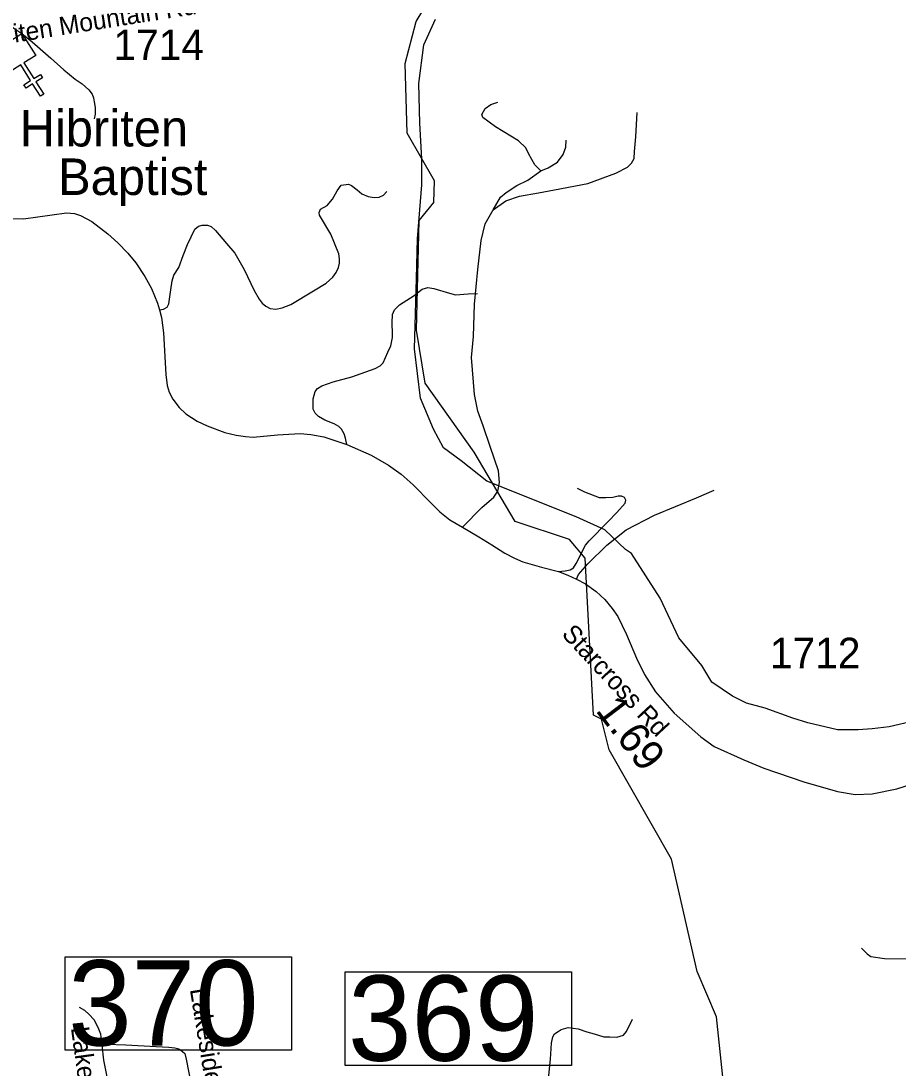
# Model space of a CAD drawing. Extents: x 1159738 to 1321356, y 736314 to 882035.
# Drawn here: x 1257173 to 1260772, y 783980 to 788278 of the extents above; entities that cross this region are included whole.
import ezdxf

# ---------------------------------------------------------------- set-up
doc = ezdxf.new("R2010")
doc.units = 0
for name, color, linetype in [('Exist Boundary Political City Limit New', 7, 'Continuous'), ('Exist Cultural Church CELL', 7, 'Continuous'), ('Exist Cultural Church Label', 7, 'Continuous'), ('Exist Hydrographic Misc Water Feature', 7, 'Continuous'), ('Exist Road Non-System Type 51', 7, 'Continuous'), ('Exist Road Non-System Type 51 Label', 7, 'Continuous'), ('Exist Road Primary US Structure Standard Bridge Number Label', 7, 'Continuous'), ('Exist Road Secondary Mileage Hundredths English Label', 7, 'Continuous'), ('Exist Road Secondary Type 51 Attributed', 7, 'Continuous'), ('Exist Road Secondary Type 51 Label', 7, 'Continuous'), ('Exist Road Secondary Type 51 Number Label', 7, 'Continuous'), ('Map Preparation Boundary City Limit Buffer Line', 7, 'Continuous')]:
    doc.layers.add(name, color=color, linetype=linetype)

msp = doc.modelspace()

# ---------------------------------------------------------------- linework, layer by layer
at = {"layer": 'Exist Boundary Political City Limit New'}
msp.add_lwpolyline([(1260841.2, 785404.4), (1260735.5, 785380), (1260666.3, 785371.8), (1260609.4, 785367.7), (1260524, 785367.7), (1260402, 785396.2), (1260341, 785416.6), (1260227.2, 785457.3), (1260149.9, 785477.6), (1260093, 785506.1), (1260007.6, 785563.1), (1259966.9, 785632.3), (1259873.4, 785746.2), (1259796.1, 785909), (1259678.2, 786092.1), (1259653.8, 786108.4), (1259569, 786189), (1259451, 786241.9), (1259085.1, 786388.4), (1258979.8, 786472.3), (1258906.6, 786525.2), (1258866, 786602.5), (1258813.1, 786728.7), (1258788.7, 786932.2), (1258796.8, 787221.1), (1258800.9, 787383.9), (1258817.5, 787605.5), (1258817.5, 787711.3), (1258809.4, 787857.8), (1258805.3, 788020.6), (1258825.7, 788179.3), (1258874.4, 788285.1)], dxfattribs=at)
at = {"layer": 'Exist Cultural Church CELL'}
msp.add_lwpolyline([(1257233.6, 788135.9), (1257185.5, 788105.5), (1257226, 788041.1), (1257253.1, 788058.1), (1257261.6, 788044.6), (1257234.5, 788027.5), (1257266.5, 787976.6), (1257252.9, 787968.1), (1257220.9, 788019), (1257193.8, 788002), (1257185.3, 788015.5), (1257212.4, 788032.5), (1257171.9, 788097), (1257123, 788066.4), (1257066.4, 788156.5), (1257177, 788226)], close=True, dxfattribs=at)
at = {"layer": 'Exist Hydrographic Misc Water Feature'}
for points in [[(1259555.2, 785411.2), (1259522.2, 785428.2), (1259488.1, 786072.3), (1259424.2, 786149.1), (1259201.2, 786222.5), (1259033.1, 786508.2), (1258832.1, 786791.2), (1258796.1, 787008.6), (1258807.2, 787458.1), (1258867.1, 787532.4), (1258870.1, 787620.9), (1258758.1, 787816.9), (1258749.1, 788102.6), (1258795.1, 788275.7), (1258873.1, 788405.4), (1259138.1, 788649.5), (1259199.1, 788740.3), (1259194.1, 788881.5), (1259116.1, 789083.3)], [(1259948.2, 784375.8), (1259843.2, 784837.5), (1259587.2, 785285.8), (1259555.2, 785411.2)], [(1260433.2, 782754.4), (1260310.2, 782832.3), (1260165.2, 783019.1), (1260038.2, 783290.8), (1260054.2, 783930.5), (1260027.2, 784190.4), (1259948.2, 784375.8)]]:
    msp.add_lwpolyline(points, dxfattribs=at)
at = {"layer": 'Exist Road Non-System Type 51'}
for points in [[(1257100.9, 788276.4), (1257143.2, 788247.5), (1257176.8, 788225.3), (1257218.4, 788191.1), (1257296.3, 788125.2), (1257349.3, 788077.5), (1257394.9, 788037.9), (1257423.8, 788019.1), (1257451.3, 787994.9), (1257464.8, 787976.8), (1257470.1, 787962), (1257474.1, 787945.6), (1257477.4, 787922.8), (1257477.4, 787895.2), (1257473.4, 787875.8)], [(1259306, 787663), (1259281.8, 787686.5), (1259257.7, 787730.8), (1259245.6, 787756.8), (1259214.7, 787785.5), (1259120.7, 787842.8), (1259068.3, 787880.6), (1259065, 787893), (1259078.4, 787917.7), (1259101.2, 787934.7), (1259129.4, 787943.8)], [(1259111.3, 787502.8), (1259163, 787538.6), (1259219.4, 787558.1), (1259297.3, 787572.5), (1259363.1, 787584.2), (1259500, 787610.3), (1259614.8, 787652.6), (1259661.8, 787677.4), (1259678, 787694.3), (1259690, 787712.5), (1259691.4, 787741.2), (1259696.8, 787802.4), (1259702.1, 787901.4)], [(1259306, 787663), (1259336.9, 787674.7), (1259374.5, 787698.2), (1259398.7, 787729.5), (1259409.4, 787759.4), (1259410.7, 787788.1)], [(1259111.3, 787502.8), (1259140.8, 787553.6), (1259163.7, 787573.1), (1259208, 787601.8), (1259253.6, 787623.9), (1259306, 787663)], [(1257740.9, 787091.5), (1257757.9, 787094.7), (1257773.3, 787102.8), (1257779.8, 787116.6), (1257788.7, 787173.4), (1257793.6, 787211.5), (1257800.1, 787233.5), (1257820.3, 787265.1), (1257839, 787314.6), (1257856.8, 787360), (1257886, 787422.7), (1257901.4, 787435.7), (1257916.8, 787439.8), (1257937.9, 787439), (1257953.3, 787433.3), (1257971.1, 787417.1), (1258016.5, 787364.3), (1258051.3, 787323.8), (1258088.6, 787257.2), (1258129.8, 787170.9), (1258150.1, 787136), (1258163, 787119), (1258177.6, 787106.8), (1258196.3, 787097.9), (1258219, 787094.6), (1258244.9, 787099.5), (1258280.6, 787114.1), (1258373.8, 787169.3), (1258425.7, 787200.9), (1258452.5, 787226), (1258467, 787245.5), (1258476, 787265), (1258480.8, 787282.8), (1258480.8, 787300.7), (1258477.6, 787321), (1258444.3, 787402.9), (1258398.8, 787480.3), (1258396.2, 787491.6), (1258402.6, 787505.4), (1258430.2, 787520), (1258452.1, 787546), (1258470.7, 787580.1), (1258486.9, 787603.6), (1258516.9, 787607.6), (1258529.9, 787602.8), (1258553.4, 787584.9), (1258572.1, 787567.9), (1258598, 787556.5), (1258623.1, 787553.3), (1258643.4, 787554.1), (1258661.2, 787562.2), (1258674.2, 787577.6)], [(1258985.1, 786199.8), (1259065, 786280), (1259113.3, 786323), (1259129.4, 786347.8), (1259136.8, 786383.6), (1259132.8, 786430.5), (1259099.2, 786530.8), (1259069.7, 786615.5), (1259048.2, 786675.5), (1259034.8, 786744.5), (1259022, 786896.3), (1259030.1, 786982.3), (1259034.8, 787114.5), (1259048.2, 787257.8), (1259061.6, 787376.4), (1259078.4, 787444.8), (1259111.3, 787502.8)], [(1258510.7, 786539.3), (1258504.8, 786565.8), (1258499.1, 786582.8), (1258488.6, 786601.4), (1258477.2, 786613.6), (1258458.6, 786623.3), (1258420.5, 786639.6), (1258394.5, 786653.4), (1258379.9, 786667.2), (1258372.6, 786684.2), (1258371.8, 786703.7), (1258371.8, 786726.4), (1258379.9, 786756.4), (1258389.7, 786768.6), (1258407.5, 786779.9), (1258454.5, 786797), (1258530.7, 786817.2), (1258626.4, 786851.3), (1258647.5, 786861.9), (1258659.6, 786874.8), (1258679.1, 786917.8), (1258691.1, 786944), (1258697.6, 786978.9), (1258698.4, 786992.7), (1258696.8, 787038.9), (1258697.6, 787072.2), (1258705.7, 787092.5), (1258726.8, 787111.9), (1258786.8, 787150.1), (1258819.2, 787176), (1258842.7, 787183.3), (1258867.9, 787179.3), (1258931.1, 787159.8), (1258956, 787153.3), (1259008.7, 787157.4), (1259046.8, 787158.2)], [(1259379.6, 786017.4), (1259407, 786020.8), (1259427.3, 786024.8), (1259440.2, 786033), (1259450.8, 786050.8), (1259489.7, 786125.4), (1259505.1, 786143.3), (1259581.3, 786221.2), (1259617.8, 786260.1), (1259652.5, 786298.8), (1259655, 786310.9), (1259650.1, 786321.5), (1259637.1, 786327.2), (1259624.2, 786326.4), (1259601.5, 786321.5), (1259573.1, 786319.9), (1259547.1, 786320.7), (1259487.2, 786343.4), (1259456.4, 786358)], [(1259453.4, 785986.6), (1259461, 786005.4), (1259499.9, 786049.2), (1259577.7, 786125.5), (1259656.4, 786189.5), (1259773.1, 786248.8), (1259945, 786320.2), (1260017.7, 786352.3)], [(1260621.8, 784472.4), (1260645.1, 784448.6), (1260660.7, 784437.5), (1260717.1, 784429.1), (1261079.1, 784424.2), (1261130.9, 784430)], [(1257506.8, 784075.8), (1257500.2, 784118.3), (1257489.4, 784146.6), (1257473.5, 784177.4), (1257451.9, 784201.6), (1257434.5, 784216.3), (1257413.7, 784228)], [(1259321.9, 783742), (1259329.6, 783853.9), (1259345.6, 784015.9), (1259349.6, 784081.8), (1259356.4, 784107.4), (1259363.1, 784120.8), (1259377.9, 784130.3), (1259390, 784138.3), (1259418.2, 784146.4), (1259459.9, 784141), (1259494.9, 784128.9), (1259525.8, 784120.8), (1259564.8, 784108.7), (1259589, 784107.4), (1259618.5, 784106), (1259645.4, 784115.5), (1259657.5, 784130.3), (1259683.1, 784180)], [(1257506.8, 784075.8), (1257522.4, 784077.7), (1257603.2, 784075.2), (1257728, 784068.6), (1257780.4, 784065), (1257804.5, 784062.5), (1257820.3, 784058.3), (1257835.3, 784048.3), (1257845.3, 784039.2), (1257851.1, 784016.7), (1257872.8, 783904.2), (1257908.5, 783728.8), (1257972.6, 783408.6), (1257985.9, 783319.4)], [(1257665.5, 783251.1), (1257650.7, 783321.4), (1257625.7, 783438), (1257604.1, 783555.5), (1257574.2, 783722.5), (1257539.3, 783882.1), (1257513.5, 784012), (1257506.8, 784075.8)]]:
    msp.add_lwpolyline(points, dxfattribs=at)
at = {"layer": 'Exist Road Primary US Structure Standard Bridge Number Label'}
for points in [[(1257354.5, 784436.8), (1258283.4, 784436.8), (1258283.4, 784052.7), (1257354.5, 784052.7)], [(1258503, 784374.3), (1259432, 784374.3), (1259432, 783990.1), (1258503, 783990.1)]]:
    msp.add_lwpolyline(points, close=True, dxfattribs=at)
at = {"layer": 'Exist Road Secondary Type 51 Attributed'}
for points in [[(1256529.8, 788059.7), (1256559, 788043.7), (1256625.7, 788013), (1256674.7, 787989.4), (1256703.9, 787974.5), (1256747.7, 787949.2), (1256789.6, 787915.1), (1256820.6, 787875.2), (1256834.5, 787847.4), (1256852.4, 787799.5), (1256906.9, 787614.6), (1256931.2, 787555.6), (1256952.1, 787526), (1256986.7, 787498.3), (1257023.7, 787482.7), (1257067, 787471.5), (1257120.9, 787466.7), (1257183.5, 787465.7), (1257360.2, 787490.1), (1257392.3, 787486.7), (1257417.1, 787479.3), (1257463.7, 787454.1), (1257529.7, 787403.4)], [(1257529.7, 787403.4), (1257571.1, 787366.9), (1257611.6, 787323.9), (1257644.8, 787284.2), (1257681.3, 787229.1), (1257708.8, 787178.8), (1257733.1, 787119.2), (1257740.9, 787091.5), (1257749.3, 787059.9), (1257758.2, 786997.5), (1257767.1, 786825.8), (1257772.8, 786781.2), (1257781.7, 786754.4), (1257796.3, 786725.2), (1257822.2, 786690.4), (1257849.6, 786665.5), (1257895.8, 786635.5), (1257937.1, 786615.3), (1258009.3, 786587.7), (1258055.9, 786577.4), (1258094.8, 786571.8), (1258126.4, 786569.3), (1258226.1, 786579.1), (1258318.6, 786583.9), (1258362.3, 786580.7), (1258415.8, 786570.1), (1258510.7, 786539.3), (1258610.8, 786495.5), (1258681.3, 786454.2), (1258734, 786416.9), (1258782.6, 786373), (1258855.6, 786299.2), (1258892.6, 786262.3), (1258933.2, 786230.6), (1258985.1, 786199.8), (1259052.3, 786160.1), (1259105.8, 786126.8), (1259159.4, 786093.5), (1259198.8, 786072.6), (1259232.9, 786057.2), (1259309.9, 786035.3), (1259379.6, 786017.4), (1259416.9, 786002.8), (1259453.4, 785986.6), (1259490.4, 785967.7), (1259534.2, 785935.2), (1259569.1, 785902.8), (1259599.9, 785866.3), (1259622.6, 785833.8), (1259657.4, 785760), (1259698.8, 785662.7), (1259731.9, 785595.6), (1259777.3, 785524.2), (1259853.4, 785437), (1259963.3, 785339.4), (1260017.4, 785299.4), (1260138.9, 785245.6), (1260221.5, 785211.2), (1260385.2, 785154.9), (1260524.6, 785115.2), (1260596.2, 785102.4), (1260666.5, 785105), (1260767.5, 785125.4), (1260929.9, 785177.9)]]:
    msp.add_lwpolyline(points, dxfattribs=at)
at = {"layer": 'Map Preparation Boundary City Limit Buffer Line'}
msp.add_lwpolyline([(1260841.2, 785404.4), (1260735.5, 785380), (1260666.3, 785371.8), (1260609.4, 785367.7), (1260524, 785367.7), (1260402, 785396.2), (1260341, 785416.6), (1260227.2, 785457.3), (1260149.9, 785477.6), (1260093, 785506.1), (1260007.6, 785563.1), (1259966.9, 785632.3), (1259873.4, 785746.2), (1259796.1, 785909), (1259678.2, 786092.1), (1259653.8, 786108.4), (1259569, 786189), (1259451, 786241.9), (1259085.1, 786388.4), (1258979.8, 786472.3), (1258906.6, 786525.2), (1258866, 786602.5), (1258813.1, 786728.7), (1258788.7, 786932.2), (1258796.8, 787221.1), (1258800.9, 787383.9), (1258817.5, 787605.5), (1258817.5, 787711.3), (1258809.4, 787857.8), (1258805.3, 788020.6), (1258825.7, 788179.3), (1258874.4, 788285.1)], dxfattribs=at)

# ---------------------------------------------------------------- texts
at = {"layer": 'Exist Cultural Church Label'}
for s, p in [('Hibriten ', (1257167.7, 787762.3)), ('Baptist', (1257325.2, 787563.1))]:
    msp.add_text(s, height=150, dxfattribs=at).set_placement(p)
at = {"layer": 'Exist Road Non-System Type 51 Label'}
for rotation, p in [(279.1827, (1257866, 784303.1)), (277.9, (1257377.8, 784145.1))]:
    msp.add_text('Lakeside Terrace Cir', height=75, rotation=rotation, dxfattribs=at).set_placement(p)
at = {"layer": 'Exist Road Primary US Structure Standard Bridge Number Label'}
for s, p in [('370', (1257367, 784072.4)), ('369', (1258515.5, 784009.9))]:
    msp.add_text(s, height=350, dxfattribs=at).set_placement(p)
at = {"layer": 'Exist Road Secondary Mileage Hundredths English Label'}
msp.add_text('1.69', height=125, rotation=307.2994, dxfattribs=at).set_placement((1259528.2, 785447.2))
at = {"layer": 'Exist Road Secondary Type 51 Label'}
for s, rotation, p in [('Hibriten Mountain Rd', 8.966, (1256966.4, 788159.9)), ('Starcross Rd', 312.9459, (1259388.6, 785758.1))]:
    msp.add_text(s, height=75, rotation=rotation, dxfattribs=at).set_placement(p)
at = {"layer": 'Exist Road Secondary Type 51 Number Label'}
for s, p in [('1714', (1257552.4, 788117)), ('1712', (1260246.4, 785621.1))]:
    msp.add_text(s, height=125, dxfattribs=at).set_placement(p)

doc.saveas('drawing.dxf')
